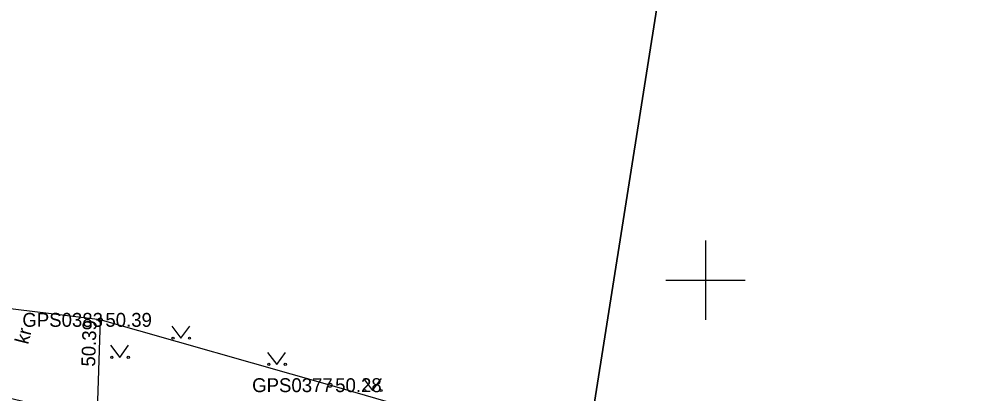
# Model space of a CAD drawing. Extents: x 551623 to 559850, y 6561220 to 6567135.
# Drawn here: x 555665.44 to 555713.27, y 6565394.32 to 6565413.17 of the extents above; entities that cross this region are included whole.
import ezdxf

# ---------------------------------------------------------------- set-up
doc = ezdxf.new("R2010")
doc.units = 0
for name, color, linetype in [('HALJASTUS', 7, 'Continuous'), ('KORGUS-EH2000', 7, 'Continuous'), ('MOOTKORG-EH2000', 7, 'Continuous'), ('MOOTMPUNKT', 7, 'Continuous'), ('MOOTNR', 7, 'Continuous'), ('MOOTPIIR', 7, 'Continuous'), ('PIIR', 7, 'Continuous'), ('TEE', 7, 'Continuous'), ('VORK', 7, 'Continuous')]:
    doc.layers.add(name, color=color, linetype=linetype)

msp = doc.modelspace()

# ---------------------------------------------------------------- linework, layer by layer
at = {"layer": 'HALJASTUS'}
for p, q in [((555673.133, 6565397.687), (555673.596, 6565397.081)), ((555673.596, 6565397.081), (555674.042, 6565397.687)), ((555670.053, 6565396.722), (555670.516, 6565396.115)), ((555670.516, 6565396.115), (555670.962, 6565396.722)), ((555677.956, 6565396.369), (555678.419, 6565395.763)), ((555678.419, 6565395.763), (555678.865, 6565396.369)), ((555682.779, 6565395.051), (555683.242, 6565394.445)), ((555683.242, 6565394.445), (555683.688, 6565395.051))]:
    msp.add_line(p, q, dxfattribs=at)
for centre in [(555673.195, 6565397.081), (555674.024, 6565397.081), (555670.115, 6565396.115), (555670.944, 6565396.115), (555678.018, 6565395.763), (555678.847, 6565395.763), (555682.841, 6565394.445), (555683.67, 6565394.445)]:
    msp.add_circle(centre, 0.055, dxfattribs=at)
at = {"layer": 'KORGUS-EH2000'}
for centre in [(555669.53, 6565398.005), (555681.099, 6565394.714)]:
    msp.add_circle(centre, 0.1, dxfattribs=at)
at = {"layer": 'MOOTMPUNKT'}
for centre in [(555669.53, 6565398.005), (555681.099, 6565394.714)]:
    msp.add_circle(centre, 0.1, dxfattribs=at)
at = {"layer": 'MOOTPIIR'}
msp.add_lwpolyline([(555870.644, 6565361.764), (555852.219, 6565361.421), (555851.243, 6565363.431), (555851.072, 6565365.834), (555850.919, 6565369.424), (555850.689, 6565372.676), (555824.92, 6565373.681), (555819.298, 6565374.346), (555817.733, 6565372.559), (555794.391, 6565373.752), (555774.303, 6565374.86), (555767.052, 6565376.433), (555763.583, 6565376.705), (555741.853, 6565379.526), (555720.243, 6565384.972), (555695.628, 6565390.499), (555681.099, 6565394.714), (555669.53, 6565398.005), (555662.804, 6565398.822)], dxfattribs=at)
at = {"layer": 'PIIR'}
for points in [[(555584.65, 6565412.91), (555612.09, 6565586.3), (555722.09, 6565569.1), (555693.4, 6565387.37)], [(555693.4, 6565387.37), (555722.09, 6565569.1), (555756.75, 6565564.43), (555823.05, 6565554.69), (555792.17, 6565359.86), (555785.15, 6565359.9), (555766.77, 6565362.31), (555692.03, 6565378.6)]]:
    msp.add_lwpolyline(points, close=True, dxfattribs=at)
at = {"layer": 'TEE'}
msp.add_lwpolyline([(555669.53, 6565398.005), (555669.393, 6565393.924), (555669.794, 6565392.158), (555670.453, 6565390.974), (555678.315, 6565388.964), (555693.278, 6565385.81), (555719.15, 6565380.087), (555738.319, 6565376.143), (555759.458, 6565372.557), (555763.069, 6565372.038), (555773.873, 6565370.985), (555785.453, 6565370.072), (555799.764, 6565369.552), (555819.003, 6565369.583), (555821.106, 6565370.429), (555821.559, 6565371.986), (555822.022, 6565373.687)], dxfattribs=at)
at = {"layer": 'VORK'}
for p, q in [((555700, 6565402), (555700, 6565398)), ((555698, 6565400), (555702, 6565400))]:
    msp.add_line(p, q, dxfattribs=at)

# ---------------------------------------------------------------- texts
at = {"layer": 'KORGUS-EH2000'}
msp.add_text(' 50.39', height=0.7, rotation=88.0843, dxfattribs=at).set_placement((555669.265, 6565395.381))
msp.add_text(' 50.28', height=0.7, dxfattribs=at).set_placement((555681.099, 6565394.364))
at = {"layer": 'MOOTKORG-EH2000'}
for s, p in [(' 50.39', (555669.53, 6565397.655)), (' 50.28', (555681.099, 6565394.364))]:
    msp.add_text(s, height=0.7, dxfattribs=at).set_placement(p)
at = {"layer": 'MOOTNR'}
for s, p in [('GPS0383 ', (555665.61, 6565397.655)), ('GPS0377 ', (555677.179, 6565394.364))]:
    msp.add_text(s, height=0.7, dxfattribs=at).set_placement(p)
at = {"layer": 'TEE'}
msp.add_text('kr', height=0.7, rotation=75.6249, dxfattribs=at).set_placement((555665.898, 6565396.738))

doc.saveas('drawing.dxf')
